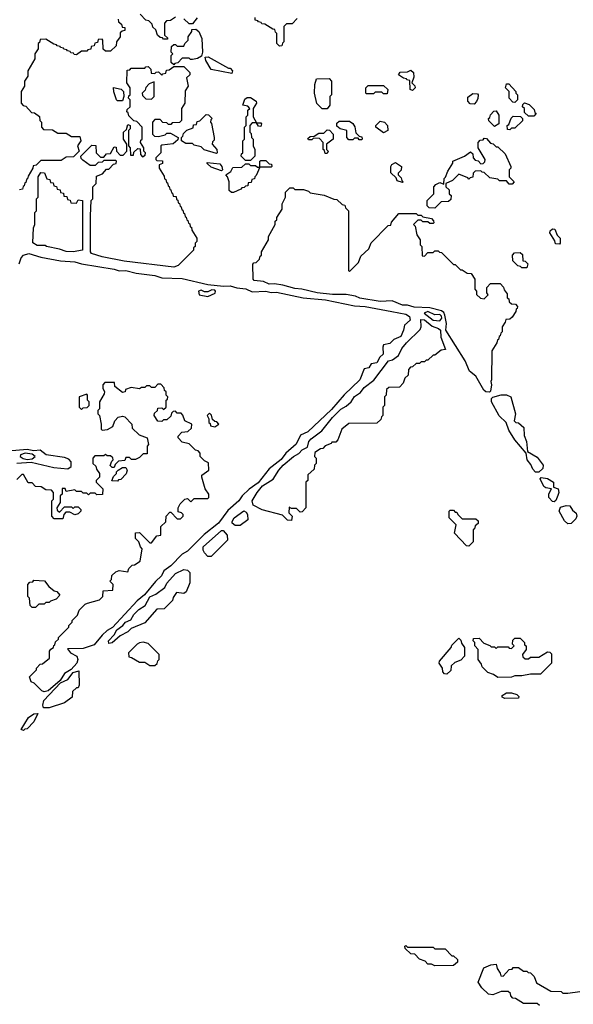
# Model space of a CAD drawing. Extents: x 2889633 to 3052318, y 540750 to 918690.
# Tile 286 of 656: x 2937512 to 2940757, y 741735 to 747505. Entities that reach past the tile are written whole.
import ezdxf

# ---------------------------------------------------------------- set-up
doc = ezdxf.new("R2010")
doc.units = 0

msp = doc.modelspace()

# ---------------------------------------------------------------- linework, layer by layer
at = {"layer": '0CON02XD'}
for points in [[(2938088.3, 747508.3), (2938091.7, 747491.7), (2938108.3, 747478.3), (2938111.7, 747461.7), (2938128.3, 747458.3), (2938128.3, 747441.7), (2938111.7, 747438.3), (2938101.7, 747428.3), (2938100, 747405), (2938080, 747375), (2938078.3, 747351.7), (2938045, 747320), (2938015, 747320), (2938001.7, 747331.7), (2938000, 747385), (2937995, 747390), (2937971.7, 747388.3), (2937968.3, 747371.7), (2937951.7, 747368.3), (2937948.3, 747351.7), (2937931.7, 747348.3), (2937928.3, 747331.7), (2937911.7, 747328.3), (2937905, 747320), (2937875, 747320), (2937845, 747300), (2937831.7, 747301.7), (2937828.3, 747308.3), (2937811.7, 747311.7), (2937808.3, 747318.3), (2937791.7, 747321.7), (2937788.3, 747328.3), (2937771.7, 747331.7), (2937768.3, 747338.3), (2937751.7, 747341.7), (2937748.3, 747348.3), (2937731.7, 747351.7), (2937728.3, 747358.3), (2937711.7, 747361.7), (2937665, 747390), (2937631.7, 747388.3), (2937628.3, 747371.7), (2937620, 747365), (2937620, 747335), (2937600, 747305), (2937600, 747275), (2937560, 747205), (2937560, 747175), (2937540, 747145), (2937540, 747115), (2937520, 747085), (2937520, 747015), (2937531.7, 747001.7), (2937548.3, 746998.3), (2937581.7, 746961.7), (2937598.3, 746958.3), (2937628.3, 746938.3), (2937630, 746915), (2937640, 746905), (2937640, 746875), (2937651.7, 746861.7), (2937705, 746860), (2937735, 746840), (2937785, 746840), (2937815, 746820), (2937865, 746820), (2937870, 746795), (2937850, 746765), (2937860, 746735), (2937828.3, 746701.7), (2937785, 746700), (2937755, 746680), (2937635, 746680), (2937608.3, 746651.7), (2937591.7, 746648.3), (2937590, 746635), (2937561.7, 746588.3), (2937558.3, 746571.7), (2937551.7, 746568.3), (2937548.3, 746551.7), (2937541.7, 746548.3), (2937538.3, 746531.7), (2937531.7, 746528.3), (2937528.3, 746511.7), (2937511.7, 746508.3)], [(2938425, 747520), (2938395, 747500), (2938371.7, 747498.3), (2938360, 747485), (2938360, 747415), (2938378.3, 747398.3), (2938378.3, 747391.7), (2938355, 747390), (2938348.3, 747398.3), (2938335, 747400), (2938320, 747415), (2938310, 747445), (2938291.7, 747461.7), (2938288.3, 747478.3), (2938268.3, 747498.3), (2938251.7, 747501.7), (2938218.3, 747538.3)], [(2938552.5, 747515), (2938525, 747480), (2938505, 747480), (2938475, 747510)], [(2939138.3, 747511.7), (2939108.3, 747481.7), (2939075, 747480), (2939060, 747465), (2939060, 747375), (2939051.7, 747368.3), (2939048.3, 747351.7), (2939035, 747350), (2939020, 747365), (2939020, 747425), (2939011.7, 747431.7), (2939008.3, 747448.3), (2938995, 747450), (2938948.3, 747478.3), (2938931.7, 747481.7), (2938928.3, 747488.3), (2938911.7, 747491.7), (2938908.3, 747498.3), (2938891.7, 747501.7), (2938891.7, 747518.3)], [(2938415, 747240), (2938400, 747255), (2938400, 747295), (2938410, 747305), (2938400, 747315), (2938401.7, 747348.3), (2938415, 747360), (2938425, 747360), (2938435, 747350), (2938475, 747350), (2938480, 747365), (2938500, 747385), (2938500, 747405), (2938520, 747435), (2938521.7, 747448.3), (2938545, 747450), (2938562.5, 747435), (2938580, 747395), (2938583.3, 747315), (2938578.3, 747291.7), (2938555, 747277.5), (2938525, 747272.5), (2938512.5, 747272.5), (2938505, 747280), (2938465, 747280), (2938438.3, 747251.7), (2938421.7, 747248.3), (2938415, 747240)], [(2938755, 747190), (2938635, 747212.5), (2938603.3, 747265), (2938600, 747285), (2938617, 747287), (2938735, 747220), (2938745, 747220), (2938760, 747205), (2938755, 747190)], [(2938415, 746054), (2938125, 746089.4), (2937994.5, 746114.5), (2937932.5, 746135), (2937927.5, 746145), (2937927.5, 746355), (2937930, 746445), (2937940, 746455), (2937940, 746525), (2937960, 746545), (2937961.7, 746588.3), (2937998.3, 746601.7), (2938021.7, 746628.3), (2938035, 746630), (2938061.7, 746658.3), (2938078.3, 746661.7), (2938080, 746675), (2938075, 746680), (2938005, 746680), (2937995, 746670), (2937971.7, 746668.3), (2937955, 746650), (2937925, 746650), (2937881.7, 746681.7), (2937871.7, 746691.7), (2937870, 746705), (2937935, 746770), (2937958.3, 746768.3), (2937960, 746725), (2937985, 746700), (2938005, 746700), (2938021.7, 746718.3), (2938045, 746720), (2938065, 746760), (2938078.3, 746758.3), (2938080, 746735), (2938101.7, 746711.7), (2938118.3, 746711.7), (2938140, 746735), (2938140, 746775), (2938120, 746805), (2938120, 746845), (2938138.3, 746861.7), (2938145, 746890), (2938160, 746885), (2938160, 746865), (2938150, 746855), (2938150, 746765), (2938160, 746755), (2938161.7, 746711.7), (2938178.3, 746711.7), (2938181.7, 746728.3), (2938205, 746750), (2938218.3, 746748.3), (2938220, 746715), (2938231.7, 746701.7), (2938248.3, 746711.7), (2938250, 746725), (2938240, 746735), (2938240, 746755), (2938220, 746785), (2938221.7, 746798.3), (2938230, 746805), (2938230, 746875), (2938198.3, 746908.3), (2938181.7, 746911.7), (2938151.7, 746941.7), (2938148.3, 746958.3), (2938140, 746965), (2938141.7, 746978.3), (2938160, 746995), (2938160, 747035), (2938150, 747045), (2938151.7, 747058.3), (2938160, 747065), (2938160, 747105), (2938140, 747135), (2938141.7, 747208.3), (2938158.3, 747211.7), (2938165, 747220), (2938245, 747220), (2938251.7, 747228.3), (2938265, 747230), (2938280, 747215), (2938281.7, 747191.7), (2938305, 747190), (2938311.7, 747198.3), (2938325, 747200), (2938345, 747180), (2938351.7, 747188.3), (2938368.3, 747191.7), (2938371.7, 747208.3), (2938388.3, 747211.7), (2938415, 747230), (2938475, 747230), (2938510, 747195), (2938508.3, 747181.7), (2938490, 747165), (2938500, 747115), (2938481.7, 747088.3), (2938480, 747015), (2938460, 746985), (2938460, 746915), (2938448.3, 746901.7), (2938405, 746900), (2938398.3, 746891.7), (2938385, 746890), (2938375, 746900), (2938351.7, 746901.7), (2938335, 746920), (2938305, 746920), (2938290, 746905), (2938290, 746835), (2938301.7, 746821.7), (2938325, 746820), (2938365, 746830), (2938375, 746840), (2938395, 746840), (2938440, 746815), (2938438.3, 746801.7), (2938411.7, 746778.3), (2938345, 746770), (2938340, 746765), (2938340, 746725), (2938310, 746695), (2938310, 746685), (2938315, 746680), (2938348.3, 746678.3), (2938348.3, 746661.7), (2938330, 746655), (2938330, 746635), (2938358.3, 746588.3), (2938361.7, 746571.7), (2938368.3, 746568.3), (2938371.7, 746551.7), (2938378.3, 746548.3), (2938381.7, 746531.7), (2938388.3, 746528.3), (2938391.7, 746511.7), (2938398.3, 746508.3), (2938401.7, 746491.7), (2938408.3, 746488.3), (2938411.7, 746471.7), (2938428.3, 746468.3), (2938431.7, 746451.7), (2938438.3, 746448.3), (2938441.7, 746431.7), (2938448.3, 746428.3), (2938451.7, 746411.7), (2938458.3, 746408.3), (2938461.7, 746391.7), (2938468.3, 746388.3), (2938471.7, 746371.7), (2938478.3, 746368.3), (2938481.7, 746351.7), (2938488.3, 746348.3), (2938491.7, 746331.7), (2938498.3, 746328.3), (2938501.7, 746311.7), (2938508.3, 746308.3), (2938511.7, 746291.7), (2938518.3, 746288.3), (2938521.7, 746271.7), (2938550, 746225), (2938550, 746205), (2938540, 746195), (2938540, 746175), (2938531.7, 746168.3), (2938530, 746155), (2938440, 746065), (2938415, 746054)], [(2939315, 746982.5), (2939285, 746982.5), (2939253, 747013), (2939240, 747075), (2939242.5, 747125), (2939252.5, 747157.5), (2939325, 747160), (2939340, 747145), (2939340, 747065), (2939330, 747055), (2939330, 747005), (2939315, 746982.5)], [(2939815, 747090), (2939800, 747095), (2939798.3, 747148.3), (2939781.7, 747151.7), (2939778.3, 747158.3), (2939761.7, 747161.7), (2939731.7, 747181.7), (2939741.7, 747198.3), (2939785, 747200), (2939805, 747210), (2939820, 747195), (2939821.7, 747168.3), (2939810, 747135), (2939828.3, 747118.3), (2939830, 747105), (2939815, 747090)], [(2938115, 747030), (2938085, 747030), (2938080, 747035), (2938063, 747083), (2938061.7, 747108.3), (2938107, 747097), (2938120, 747085), (2938122.5, 747055), (2938115, 747030)], [(2938285, 747040), (2938300, 747055), (2938300, 747140), (2938271.7, 747128.3), (2938251.7, 747108.3), (2938248.3, 747091.7), (2938230, 747075), (2938231.7, 747061.7), (2938251.7, 747041.7), (2938285, 747040)], [(2939665, 747070), (2939645, 747070), (2939635, 747080), (2939595, 747080), (2939585, 747070), (2939545, 747070), (2939540, 747075), (2939540, 747105), (2939555, 747120), (2939645, 747120), (2939670, 747095), (2939665, 747070)], [(2940415, 747020), (2940401.7, 747021.7), (2940380, 747045), (2940380, 747085), (2940360, 747105), (2940365, 747130), (2940378.3, 747128.3), (2940420, 747085), (2940420, 747075), (2940430, 747065), (2940430, 747035), (2940415, 747020)], [(2938865, 746680), (2938835, 746680), (2938810, 746705), (2938811.7, 746718.3), (2938820, 746725), (2938820, 746795), (2938830, 746805), (2938830, 746875), (2938840, 746885), (2938840, 746935), (2938850, 746945), (2938850, 746975), (2938860, 746985), (2938848.3, 746998.3), (2938820, 747005), (2938831.7, 747038.3), (2938845, 747050), (2938865, 747050), (2938898.3, 747028.3), (2938900, 747015), (2938880, 746985), (2938880, 746935), (2938900, 746900), (2938925, 746900), (2938930, 746895), (2938925, 746880), (2938911.7, 746881.7), (2938900, 746900), (2938875, 746900), (2938860, 746885), (2938860, 746845), (2938868.3, 746838.3), (2938870, 746815), (2938880, 746805), (2938880, 746765), (2938890, 746745), (2938890, 746705), (2938865, 746680)], [(2940175, 747010), (2940151.7, 747011.7), (2940138.3, 747028.3), (2940138.3, 747051.7), (2940168.3, 747071.7), (2940195, 747070), (2940200, 747065), (2940197, 747043), (2940190, 747025), (2940175, 747010)], [(2940525, 746940), (2940495, 746940), (2940471.7, 746961.7), (2940470, 746985), (2940460, 746995), (2940461.7, 747008.3), (2940471.7, 747018.3), (2940498.3, 747008.3), (2940528.3, 746978.3), (2940531.7, 746961.7), (2940540, 746955), (2940525, 746940)], [(2938665, 746720), (2938593, 746743), (2938575, 746760), (2938535, 746770), (2938525, 746780), (2938485, 746780), (2938460, 746795), (2938460, 746815), (2938468.3, 746821.7), (2938471.7, 746838.3), (2938491.7, 746858.3), (2938528.3, 746871.7), (2938531.7, 746888.3), (2938548.3, 746891.7), (2938551.7, 746908.3), (2938568.3, 746911.7), (2938605, 746950), (2938618.3, 746948.3), (2938640, 746925), (2938631.7, 746918.3), (2938630, 746905), (2938637, 746897), (2938652.5, 746815), (2938651.7, 746798.3), (2938641.7, 746788.3), (2938640, 746775), (2938667.5, 746745), (2938670, 746725), (2938665, 746720)], [(2940295, 746880), (2940261.7, 746911.7), (2940260, 746925), (2940268.3, 746931.7), (2940271.7, 746948.3), (2940291.7, 746968.3), (2940305, 746970), (2940320, 746945), (2940320, 746895), (2940295, 746880)], [(2940385, 746860), (2940371.7, 746861.7), (2940370, 746885), (2940378.3, 746891.7), (2940391.7, 746928.3), (2940405, 746940), (2940448.3, 746938.3), (2940460, 746925), (2940458.3, 746911.7), (2940415, 746870), (2940395, 746870), (2940385, 746860)], [(2939515, 746800), (2939501.7, 746801.7), (2939495, 746810), (2939475, 746810), (2939465, 746800), (2939441.7, 746801.7), (2939430, 746815), (2939430, 746855), (2939390, 746865), (2939371.7, 746881.7), (2939371.7, 746898.3), (2939385, 746910), (2939445, 746910), (2939465, 746897.5), (2939477, 746877), (2939481.7, 746841.7), (2939501.7, 746821.7), (2939518.3, 746818.3), (2939520, 746805), (2939515, 746800)], [(2939645, 746842.5), (2939600, 746875), (2939600, 746885), (2939625, 746910), (2939650, 746905), (2939667.5, 746885), (2939670, 746855), (2939645, 746842.5)], [(2939315, 746720), (2939301.7, 746721.7), (2939298.3, 746738.3), (2939290, 746745), (2939290, 746785), (2939268.3, 746808.3), (2939235, 746810), (2939225, 746800), (2939205, 746800), (2939201.7, 746808.3), (2939215, 746820), (2939238.3, 746821.7), (2939265, 746840), (2939295, 746840), (2939315, 746860), (2939328.3, 746858.3), (2939350, 746835), (2939350, 746805), (2939310, 746775), (2939310, 746745), (2939320, 746735), (2939315, 746720)], [(2939945, 746400), (2939911.7, 746401.7), (2939900, 746415), (2939900, 746445), (2939940, 746485), (2939940, 746525), (2939951.7, 746538.3), (2939975, 746550), (2939998.3, 746541.7), (2940000, 746575), (2940008.3, 746581.7), (2940021.7, 746618.3), (2940050, 746665), (2940050, 746675), (2940120, 746705), (2940155, 746730), (2940168.3, 746718.3), (2940170, 746695), (2940181.7, 746681.7), (2940198.3, 746678.3), (2940215, 746660), (2940228.3, 746661.7), (2940238.3, 746671.7), (2940240, 746685), (2940200, 746755), (2940200, 746785), (2940211.7, 746798.3), (2940228.3, 746801.7), (2940235, 746810), (2940248.3, 746808.3), (2940271.7, 746781.7), (2940287, 746777), (2940305, 746760), (2940315, 746760), (2940358.3, 746718.3), (2940390, 746645), (2940390, 746635), (2940380, 746625), (2940380, 746585), (2940410, 746555), (2940398.3, 746541.7), (2940381.7, 746541.7), (2940365, 746560), (2940325, 746560), (2940315, 746570), (2940268.3, 746578.3), (2940235, 746610), (2940221.7, 746611.7), (2940215, 746620), (2940181.7, 746618.3), (2940170, 746605), (2940168.3, 746581.7), (2940151.7, 746578.3), (2940145, 746570), (2940138.3, 746578.3), (2940085, 746600), (2940048.3, 746561.7), (2940010, 746545), (2940010, 746525), (2940028.3, 746508.3), (2940030, 746485), (2940040, 746475), (2940038.3, 746451.7), (2940025, 746440), (2939981.7, 746438.3), (2939945, 746400)], [(2938695, 746620), (2938635, 746640), (2938611.7, 746661.7), (2938611.7, 746668.3), (2938685, 746660), (2938697.5, 746645), (2938700, 746625), (2938695, 746620)], [(2938765, 746492.5), (2938753, 746493), (2938740, 746505), (2938740, 746555), (2938730, 746585), (2938720, 746595), (2938750, 746615), (2938761.7, 746638.3), (2938815, 746640), (2938835, 746660), (2938855, 746660), (2938865, 746650), (2938895, 746650), (2938905, 746640), (2938920, 746640), (2938920, 746675), (2938925, 746680), (2938955, 746680), (2938975, 746660), (2938988.3, 746658.3), (2938990, 746645), (2938985, 746640), (2938920, 746640), (2938898.3, 746591.7), (2938890, 746585), (2938888.3, 746571.7), (2938871.7, 746568.3), (2938868.3, 746551.7), (2938851.7, 746548.3), (2938848.3, 746531.7), (2938835, 746530), (2938828.3, 746521.7), (2938815, 746520), (2938808.3, 746511.7), (2938765, 746492.5)], [(2939755, 746550), (2939725, 746560), (2939718.3, 746578.3), (2939688.3, 746608.3), (2939687.5, 746645), (2939693.6, 746656.4), (2939715, 746667.5), (2939750, 746645), (2939747, 746623), (2939730, 746605), (2939730, 746595), (2939748.3, 746578.3), (2939751.7, 746561.7), (2939760, 746555), (2939755, 746550)], [(2937825, 746144.2), (2937785, 746147.5), (2937745, 746161.2), (2937670, 746175), (2937661.7, 746181.7), (2937615, 746181.2), (2937588.3, 746198.3), (2937592.5, 746285), (2937600, 746305), (2937600, 746375), (2937610, 746385), (2937610, 746455), (2937620, 746465), (2937620, 746585), (2937635, 746610), (2937658.3, 746608.3), (2937671.7, 746571.7), (2937688.3, 746568.3), (2937691.7, 746551.7), (2937708.3, 746548.3), (2937711.7, 746531.7), (2937728.3, 746528.3), (2937731.7, 746511.7), (2937748.3, 746508.3), (2937751.7, 746491.7), (2937768.3, 746488.3), (2937771.7, 746471.7), (2937788.3, 746468.3), (2937791.7, 746451.7), (2937808.3, 746448.3), (2937811.7, 746431.7), (2937845, 746430), (2937855, 746450), (2937880, 746445), (2937880, 746155), (2937825, 746144.2)], [(2940265, 745322.5), (2940245, 745323.8), (2940233, 745333), (2940185.6, 745415.6), (2940147.5, 745445), (2940123.8, 745505), (2940010, 745685), (2940012.9, 745725), (2940003.8, 745773.8), (2939998.3, 745788.3), (2939985, 745799.4), (2939915, 745816.7), (2939825, 745820.8), (2939785, 745832.5), (2939755, 745832.5), (2939695, 745857.1), (2939625, 745854.2), (2939505, 745872.5), (2939480, 745885), (2939425, 745893.8), (2939345, 745894), (2939255, 745903.8), (2939165, 745926), (2939125, 745928.8), (2939055, 745949.2), (2939005, 745957.5), (2938975, 745956), (2938941.2, 745971.2), (2938886.1, 745976.1), (2938880, 745985), (2938878.3, 746071.7), (2938885, 746080), (2938898.3, 746081.7), (2938918.3, 746101.7), (2938921.7, 746118.3), (2938930, 746125), (2938930, 746145), (2938970, 746215), (2938970, 746235), (2939010, 746305), (2939010, 746325), (2939018.3, 746331.7), (2939020, 746345), (2939050, 746395), (2939050, 746425), (2939070, 746465), (2939070, 746495), (2939095, 746520), (2939115, 746520), (2939125, 746510), (2939175, 746510), (2939205, 746500), (2939215, 746490), (2939297, 746477), (2939353, 746453), (2939371.7, 746451.7), (2939401.7, 746421.7), (2939418.3, 746418.3), (2939421.7, 746401.7), (2939440, 746385), (2939440, 746035), (2939445, 746030), (2939498.3, 746081.7), (2939511.7, 746118.3), (2939558.3, 746161.7), (2939571.7, 746198.3), (2939671.7, 746298.3), (2939688.3, 746301.7), (2939691.7, 746318.3), (2939735, 746370), (2939835, 746370), (2939845, 746360), (2939865, 746360), (2939875, 746350), (2939925, 746340), (2939937, 746327), (2939940, 746315), (2939935, 746310), (2939915, 746310), (2939905, 746320), (2939875, 746320), (2939865, 746330), (2939845, 746330), (2939820, 746305), (2939830, 746295), (2939840, 746245), (2939860, 746215), (2939860, 746185), (2939870, 746175), (2939871.7, 746121.7), (2939885, 746120), (2939905, 746140), (2939935, 746140), (2939945, 746150), (2939965, 746150), (2939971.7, 746141.7), (2939985, 746140), (2940055, 746070), (2940065, 746070), (2940095, 746040), (2940105, 746040), (2940135, 746020), (2940158.3, 746018.3), (2940180, 745985), (2940180, 745925), (2940190, 745915), (2940190, 745895), (2940213, 745873), (2940235, 745870), (2940258.3, 745891.7), (2940250, 745905), (2940250, 745935), (2940271.7, 745958.3), (2940328.3, 745958.3), (2940348.3, 745938.3), (2940351.7, 745921.7), (2940368.3, 745898.3), (2940370, 745875), (2940378.3, 745868.3), (2940381.7, 745851.7), (2940395, 745840), (2940418.3, 745838.3), (2940430, 745825), (2940428.3, 745811.7), (2940421.7, 745808.3), (2940420, 745795), (2940398.3, 745761.7), (2940385, 745750), (2940361.7, 745748.3), (2940358.3, 745731.7), (2940340, 745705), (2940340, 745675), (2940331.7, 745668.3), (2940328.3, 745651.7), (2940321.7, 745648.3), (2940318.3, 745631.7), (2940311.7, 745628.3), (2940308.3, 745611.7), (2940280, 745565), (2940277.5, 745395), (2940272.5, 745385), (2940277.5, 745365), (2940271.7, 745328.3), (2940265, 745322.5)], [(2940675, 746190), (2940651.7, 746191.7), (2940648.3, 746208.3), (2940620, 746255), (2940621.7, 746268.3), (2940635, 746280), (2940648.3, 746278.3), (2940661.7, 746241.7), (2940680, 746225), (2940680, 746195), (2940675, 746190)], [(2937509.2, 746075), (2937520.9, 746109.1), (2937535, 746126), (2937565, 746134.3), (2937635, 746114), (2937751.4, 746091.4), (2937835, 746085.7), (2937874.1, 746074.1), (2938065, 746044), (2938095, 746032.5), (2938135, 746035.7), (2938195, 746020), (2938305, 746005.7), (2938345, 745992), (2938465, 745987.5), (2938613.9, 745953.9), (2938706.4, 745943.6), (2938745, 745945.8), (2938784.1, 745934.1), (2938838.3, 745928.3), (2938875, 745910), (2938955, 745913.8), (2938985, 745906.2), (2939017.7, 745907.7), (2939174.1, 745874.1), (2939305, 745863.8), (2939475, 745828), (2939536.4, 745823.6), (2939694, 745794), (2939775, 745778.8), (2939796.7, 745765), (2939800, 745745), (2939767.5, 745715), (2939762.5, 745685), (2939745, 745647.5), (2939705, 745630), (2939681.7, 745608.3), (2939645, 745600), (2939640, 745585), (2939642.5, 745545), (2939623.3, 745526.7), (2939605.9, 745494.1), (2939571.7, 745488.3), (2939557.5, 745465), (2939531.7, 745458.3), (2939506, 745395), (2939413, 745307), (2939339.5, 745220.4), (2939200.5, 745089.6), (2939158.8, 745071.2), (2939132, 745018), (2939071.2, 744965), (2939045, 744926.7), (2938975, 744873.3), (2938910, 744790), (2938856.1, 744753.9), (2938816.1, 744713.9), (2938796.7, 744685), (2938732, 744628), (2938676.4, 744553.6), (2938592.3, 744487.7), (2938495, 744390), (2938465, 744373.8), (2938397.5, 744305), (2938357.5, 744275), (2938344.1, 744245.9), (2938307.3, 744212.7), (2938243.3, 744135), (2938200, 744100), (2938056.4, 743943.6), (2938024.2, 743925.8), (2937995, 743898.8), (2937948, 743842), (2937885, 743820), (2937791.7, 743818.3), (2937810, 743795), (2937847.5, 743775), (2937853.3, 743755), (2937847.5, 743735), (2937813, 743697), (2937775, 743673.3), (2937748.3, 743631.7), (2937678.8, 743571.2), (2937655, 743566.7), (2937641.7, 743571.7), (2937596.4, 743616.4), (2937580, 743625), (2937570, 743655), (2937610, 743695), (2937610, 743705), (2937631.7, 743728.3), (2937645, 743730), (2937686.4, 743763.6), (2937687.5, 743805), (2937693.6, 743816.4), (2937710, 743825), (2937711.7, 743838.3), (2937718.3, 743841.7), (2937721.7, 743858.3), (2937740, 743875), (2937740, 743885), (2937800, 743945), (2937800, 743955), (2937820, 743975), (2937820, 743985), (2937850, 744015), (2937860, 744045), (2937895, 744080), (2937910, 744085), (2937980, 744105), (2938000, 744125), (2938001.7, 744158.3), (2938058.3, 744161.7), (2938060, 744195), (2938040, 744215), (2938050, 744225), (2938053, 744247), (2938075, 744270), (2938095, 744277.5), (2938145, 744270), (2938151.7, 744288.3), (2938171.7, 744308.3), (2938185, 744310), (2938218.3, 744331.7), (2938230, 744405), (2938220, 744415), (2938210, 744445), (2938190, 744465), (2938191.7, 744498.3), (2938215, 744500), (2938275, 744440), (2938285, 744440), (2938315, 744480), (2938340, 744485), (2938340, 744535), (2938368.3, 744561.7), (2938370, 744595), (2938391.7, 744618.3), (2938398.3, 744618.3), (2938435, 744580), (2938455, 744580), (2938470, 744595), (2938470, 744605), (2938460, 744615), (2938441.7, 744621.7), (2938440, 744645), (2938451.7, 744668.3), (2938480, 744695), (2938495, 744700), (2938515, 744680), (2938535, 744700), (2938615, 744700), (2938620, 744705), (2938620, 744725), (2938600, 744755), (2938580, 744825), (2938580, 744835), (2938620, 744865), (2938618.3, 744908.3), (2938595, 744920), (2938570, 744945), (2938570, 744965), (2938558.3, 744978.3), (2938541.7, 744981.7), (2938505, 745020), (2938465, 745030), (2938440, 745055), (2938440, 745065), (2938461.7, 745088.3), (2938498.3, 745091.7), (2938518.3, 745111.7), (2938520, 745135), (2938480, 745155), (2938468.3, 745188.3), (2938458.3, 745198.3), (2938435, 745200), (2938425, 745210), (2938411.7, 745208.3), (2938401.7, 745198.3), (2938398.3, 745181.7), (2938375, 745160), (2938355, 745160), (2938345, 745150), (2938321.7, 745151.7), (2938300, 745185), (2938301.7, 745198.3), (2938320, 745215), (2938321.7, 745228.3), (2938345, 745230), (2938355, 745220), (2938370, 745235), (2938370, 745275), (2938378.3, 745281.7), (2938380, 745295), (2938370, 745305), (2938370, 745325), (2938361.7, 745331.7), (2938358.3, 745348.3), (2938338.3, 745368.3), (2938321.7, 745368.3), (2938305, 745350), (2938285, 745350), (2938275, 745360), (2938255, 745360), (2938245, 745350), (2938225, 745350), (2938215, 745342.5), (2938165, 745350), (2938131.7, 745338.3), (2938130, 745325), (2938115, 745320), (2938070, 745355), (2938068.3, 745378.3), (2938011.7, 745378.3), (2938000, 745365), (2938000, 745345), (2938010, 745325), (2938007, 745313), (2937980, 745265), (2937980, 745225), (2937970, 745215), (2937970, 745195), (2937980, 745185), (2937990, 745135), (2937990, 745105), (2937995, 745100), (2938027, 745103), (2938058.3, 745121.7), (2938070, 745155), (2938090, 745175), (2938115, 745182.5), (2938128.3, 745178.3), (2938170, 745135), (2938171.7, 745111.7), (2938211.7, 745071.7), (2938260, 745055), (2938267.5, 745015), (2938260, 745005), (2938258.3, 744961.7), (2938235, 744960), (2938215, 744940), (2938191.7, 744928.3), (2938168.3, 744928.3), (2938155, 744940), (2938135, 744940), (2938128.3, 744921.7), (2938091.7, 744918.3), (2938071.7, 744898.3), (2938065, 744880), (2938055, 744880), (2938043, 744893), (2938051.7, 744918.3), (2938060, 744925), (2938058.3, 744938.3), (2938045, 744950), (2938025, 744950), (2938015, 744957.5), (2938005, 744950), (2937951.7, 744948.3), (2937940, 744935), (2937940, 744905), (2937958.3, 744888.3), (2937961.7, 744871.7), (2937980, 744845), (2937980, 744825), (2937960, 744805), (2937960, 744795), (2938000, 744755), (2937998.3, 744721.7), (2937965, 744720), (2937955, 744730), (2937925, 744730), (2937915, 744720), (2937905, 744730), (2937885, 744730), (2937875, 744740), (2937845, 744740), (2937835, 744750), (2937785, 744740), (2937778.3, 744758.3), (2937761.7, 744758.3), (2937760, 744725), (2937750, 744715), (2937750, 744675), (2937730, 744645), (2937731.7, 744631.7), (2937745, 744620), (2937775, 744650), (2937815, 744650), (2937825, 744640), (2937835, 744650), (2937855, 744650), (2937870, 744635), (2937870, 744625), (2937855, 744610), (2937835, 744602.5), (2937805, 744620), (2937781.7, 744618.3), (2937770, 744605), (2937765, 744580), (2937715, 744580), (2937700, 744595), (2937700, 744685), (2937710, 744695), (2937710, 744735), (2937698.3, 744748.3), (2937665, 744750), (2937637, 744767), (2937605, 744770), (2937585, 744790), (2937561.7, 744791.7), (2937535, 744840), (2937525, 744840), (2937495, 744810)], [(2940485, 746050), (2940455, 746050), (2940448.3, 746058.3), (2940431.7, 746061.7), (2940401.7, 746091.7), (2940400, 746125), (2940411.7, 746138.3), (2940445, 746140), (2940458.3, 746128.3), (2940461.7, 746091.7), (2940475, 746090), (2940490, 746075), (2940485, 746050)], [(2938615, 745882.5), (2938658.3, 745901.7), (2938660, 745915), (2938655, 745920), (2938638.3, 745921.7), (2938615, 745910), (2938595, 745910), (2938575, 745920), (2938560, 745915), (2938563, 745893), (2938615, 745882.5)], [(2939975, 745740), (2939985.6, 745755), (2939985, 745766.7), (2939975, 745778), (2939945, 745776.2), (2939905, 745795.6), (2939882.5, 745785), (2939935, 745743.8), (2939975, 745740)], [(2939105, 744570), (2939081.7, 744571.7), (2939051.7, 744601.7), (2938933, 744633), (2938880.7, 744660.7), (2938873.8, 744685), (2938903.3, 744735), (2938935, 744773.3), (2938997.7, 744812.3), (2939030, 744865), (2939056.1, 744893.9), (2939117.5, 744945), (2939148, 744962), (2939167.5, 744985), (2939199.3, 745000.7), (2939206.4, 745033.6), (2939220.5, 745049.6), (2939282.5, 745095), (2939346.1, 745173.9), (2939395, 745222.5), (2939425, 745240), (2939453.9, 745266.1), (2939475, 745296.7), (2939508.9, 745321.1), (2939530.3, 745349.7), (2939587.7, 745392.3), (2939673.8, 745506.2), (2939697.7, 745512.3), (2939732.7, 745537.3), (2939752.7, 745577.3), (2939779.5, 745610.4), (2939859.7, 745690.3), (2939865.9, 745705.9), (2939862.5, 745747.5), (2939885, 745747.1), (2939929.1, 745709.1), (2939967.5, 745695), (2939977.5, 745685), (2939981.2, 745645), (2940008.3, 745571.7), (2939981.7, 745568.3), (2939945, 745540), (2939935, 745540), (2939905, 745510), (2939895, 745510), (2939885, 745500), (2939865, 745500), (2939855, 745490), (2939835, 745490), (2939815, 745470), (2939801.7, 745468.3), (2939790, 745455), (2939788.3, 745421.7), (2939770, 745405), (2939760, 745375), (2939738.3, 745351.7), (2939675, 745350), (2939661.7, 745338.3), (2939660, 745305), (2939650, 745295), (2939650, 745245), (2939640, 745235), (2939640, 745185), (2939631.7, 745178.3), (2939628.3, 745161.7), (2939605, 745140), (2939441.7, 745138.3), (2939400, 745105), (2939377, 745043), (2939365, 745030), (2939341.7, 745028.3), (2939338.3, 745021.7), (2939301.7, 745008.3), (2939288.3, 744991.7), (2939275, 744990), (2939241.7, 744968.3), (2939240, 744945), (2939250, 744935), (2939250, 744905), (2939240, 744895), (2939238.3, 744871.7), (2939201.7, 744838.3), (2939200, 744805), (2939190, 744795), (2939190, 744645), (2939168.3, 744621.7), (2939155, 744620), (2939135, 744640), (2939105, 744640), (2939091.7, 744648.3), (2939090, 744615), (2939110, 744595), (2939105, 744570)], [(2937875, 745220), (2937885, 745230), (2937908.3, 745231.7), (2937920, 745245), (2937920, 745265), (2937910, 745275), (2937910, 745305), (2937905, 745310), (2937860, 745295), (2937860, 745235), (2937875, 745220)], [(2940555, 744853.3), (2940535, 744853.8), (2940520.3, 744870.3), (2940507.8, 744897.8), (2940486, 744925), (2940480, 744965), (2940415, 745042.5), (2940378.8, 745098.8), (2940363.6, 745143.6), (2940323, 745183), (2940278, 745265), (2940276.7, 745285), (2940285, 745293.3), (2940335, 745307.5), (2940365, 745307.5), (2940390, 745295), (2940417.5, 745195), (2940410, 745155), (2940420, 745145), (2940435, 745142.5), (2940466.7, 745115), (2940468.3, 745068.3), (2940483, 745033), (2940487.5, 744975), (2940545, 744941.2), (2940580, 744895), (2940578.8, 744875), (2940555, 744853.3)], [(2938655, 745120), (2938680, 745135), (2938668.3, 745148.3), (2938655, 745150), (2938641.7, 745161.7), (2938637, 745187), (2938625, 745200), (2938610, 745185), (2938620, 745165), (2938620, 745145), (2938628.3, 745138.3), (2938630, 745125), (2938655, 745120)], [(2937495, 744906.7), (2937578.3, 744911.7), (2937711.7, 744881.7), (2937795, 744873.3), (2937813.9, 744886.1), (2937814.1, 744914.1), (2937799.4, 744929.4), (2937775, 744940), (2937667.5, 744955), (2937633, 744983), (2937595, 744978.8), (2937555, 744986.7), (2937445, 744976.7)], [(2937555, 744927.5), (2937585, 744931.2), (2937602, 744945), (2937585, 744959.1), (2937545, 744964.6), (2937516, 744955), (2937514, 744945), (2937532.7, 744932.7), (2937555, 744927.5)], [(2938085, 744800), (2938051.7, 744801.7), (2938061.7, 744828.3), (2938080, 744845), (2938080, 744855), (2938090, 744865), (2938115, 744880), (2938135, 744880), (2938142.5, 744865), (2938137, 744843), (2938105, 744810), (2938091.7, 744808.3), (2938085, 744800)], [(2940645, 744680), (2940635, 744681.2), (2940614, 744705), (2940614.2, 744725.8), (2940630, 744755), (2940595, 744761.2), (2940585, 744770), (2940562.5, 744815), (2940567.5, 744822.5), (2940605, 744816.7), (2940640, 744795), (2940640, 744765), (2940667.5, 744755), (2940671.2, 744735), (2940666.4, 744716.4), (2940655, 744687.5), (2940645, 744680)], [(2938805, 744540), (2938775, 744540), (2938757.5, 744555), (2938756.7, 744565), (2938770, 744585), (2938826.4, 744626.4), (2938839.3, 744619.3), (2938847.5, 744605), (2938850, 744575), (2938805, 744540)], [(2940145, 744420), (2940131.7, 744421.7), (2940060, 744495), (2940070, 744545), (2940030, 744585), (2940030, 744625), (2940035, 744630), (2940055, 744630), (2940065, 744620), (2940075, 744620), (2940080, 744605), (2940105, 744580), (2940185, 744580), (2940198.3, 744568.3), (2940198.3, 744551.7), (2940181.7, 744538.3), (2940178.3, 744521.7), (2940170, 744515), (2940170, 744445), (2940145, 744420)], [(2940725, 744551.2), (2940705, 744568.8), (2940674.2, 744625), (2940681.2, 744648.8), (2940715, 744658.8), (2940737, 744657), (2940751.7, 744631.7), (2940773, 744613), (2940777.5, 744595), (2940770.7, 744579.3), (2940745, 744553.3), (2940725, 744551.2)], [(2938635, 744360), (2938615, 744360), (2938595, 744380), (2938587, 744397), (2938587.5, 744415), (2938695, 744512.5), (2938705, 744512.5), (2938727.5, 744485), (2938730, 744455), (2938635, 744360)], [(2938035, 743850), (2938033.3, 743865), (2938065, 743900), (2938080.7, 743929.3), (2938116, 743954), (2938132.5, 743975), (2938162.7, 743987.3), (2938181.2, 744018.8), (2938210.5, 744049.6), (2938247.7, 744072.3), (2938275, 744122.5), (2938310.7, 744139.3), (2938362, 744178), (2938375, 744202.5), (2938425, 744260), (2938475, 744282.5), (2938495, 744280), (2938510, 744265), (2938510, 744205), (2938488.3, 744151.7), (2938475, 744142.5), (2938431.7, 744148.3), (2938411.7, 744118.3), (2938408.3, 744101.7), (2938358.3, 744051.7), (2938315, 744050), (2938245, 743970), (2938165, 743937.5), (2938145, 743917.5), (2938100, 743895), (2938055, 743852.5), (2938035, 743850)], [(2937605, 744060), (2937585, 744060), (2937573, 744073), (2937570, 744115), (2937560, 744125), (2937560, 744195), (2937571.7, 744208.3), (2937588.3, 744211.7), (2937595, 744220), (2937657, 744217), (2937683.6, 744183.6), (2937715, 744157.5), (2937730, 744155), (2937747, 744133), (2937725, 744110), (2937691.7, 744098.3), (2937685, 744090), (2937665, 744090), (2937655, 744080), (2937625, 744080), (2937605, 744060)], [(2940015, 743670), (2940001.7, 743671.7), (2939993, 743683), (2939990, 743705), (2939970, 743735), (2939972.5, 743745), (2940040, 743825), (2940045, 743840), (2940085, 743880), (2940098.3, 743868.3), (2940101.7, 743851.7), (2940120, 743825), (2940120, 743775), (2940098.3, 743751.7), (2940061.7, 743738.3), (2940041.7, 743718.3), (2940038.3, 743691.7), (2940015, 743670)], [(2940315, 743650), (2940288.3, 743668.3), (2940255, 743680), (2940221.7, 743711.7), (2940218.3, 743728.3), (2940200, 743755), (2940200, 743815), (2940180, 743835), (2940180, 743855), (2940170, 743865), (2940171.7, 743878.3), (2940205, 743880), (2940231.7, 743851.7), (2940268.3, 743838.3), (2940275, 743830), (2940295, 743830), (2940305, 743820), (2940315, 743830), (2940375, 743830), (2940381.7, 743821.7), (2940395, 743820), (2940410, 743835), (2940400, 743845), (2940401.7, 743868.3), (2940415, 743880), (2940445, 743880), (2940470, 743855), (2940471.7, 743841.7), (2940480, 743835), (2940480, 743815), (2940460, 743785), (2940461.7, 743771.7), (2940475, 743760), (2940495, 743760), (2940505, 743770), (2940555, 743770), (2940605, 743800), (2940618.3, 743798.3), (2940628.3, 743788.3), (2940630, 743735), (2940565, 743670), (2940505, 743670), (2940455, 743660), (2940415, 743660), (2940395, 743652.5), (2940315, 743650)], [(2938305, 743720), (2938318.3, 743731.7), (2938321.7, 743748.3), (2938330, 743755), (2938330, 743785), (2938265, 743850), (2938235, 743857.5), (2938215, 743852.5), (2938200, 743845), (2938150, 743795), (2938151.7, 743771.7), (2938168.3, 743768.3), (2938215, 743740), (2938245, 743740), (2938275, 743720), (2938305, 743720)], [(2937651.7, 743471.7), (2937647.5, 743487.5), (2937654, 743516), (2937751.7, 743618.3), (2937795, 743637.5), (2937825, 743680), (2937858.3, 743688.3), (2937860, 743605), (2937855, 743590), (2937845, 743590), (2937821.7, 743568.3), (2937820, 743535), (2937775, 743502.5), (2937685, 743472.5), (2937651.7, 743471.7)], [(2940355, 743527.5), (2940340, 743535), (2940340, 743545), (2940365, 743560), (2940395, 743560), (2940425, 743550), (2940438.3, 743538.3), (2940435, 743530), (2940355, 743527.5)], [(2937535, 743340), (2937520, 743345), (2937563.6, 743416.4), (2937595, 743437.5), (2937618.3, 743438.3), (2937595, 743390), (2937555, 743350), (2937541.7, 743348.3), (2937535, 743340)], [(2939945, 741960), (2939925, 741970), (2939905, 741970), (2939888.3, 741988.3), (2939855, 742000), (2939828.3, 742028.3), (2939805, 742030), (2939771.7, 742061.7), (2939770, 742075), (2939775, 742080), (2939785, 742070), (2939935, 742070), (2939945, 742060), (2940005, 742060), (2940045, 742020), (2940055, 742020), (2940078.3, 741998.3), (2940078.3, 741981.7), (2940055, 741962.5), (2939945, 741960)], [(2940558.3, 741728.3), (2940545, 741740), (2940465, 741740), (2940418.3, 741768.3), (2940401.7, 741771.7), (2940390, 741785), (2940388.3, 741798.3), (2940375, 741810), (2940335, 741810), (2940285, 741790), (2940260, 741795), (2940220.7, 741830.7), (2940200, 741865), (2940231.7, 741948.3), (2940273, 741967), (2940305, 741970), (2940310, 741945), (2940328.3, 741918.3), (2940331.7, 741901.7), (2940345, 741900), (2940381.7, 741938.3), (2940398.3, 741941.7), (2940405, 741950), (2940435, 741950), (2940465, 741930), (2940485, 741930), (2940491.7, 741921.7), (2940505, 741920), (2940528.3, 741898.3), (2940541.7, 741861.7), (2940625, 741812.5), (2940685, 741810), (2940695, 741800), (2940725, 741800), (2940795, 741810)]]:
    msp.add_lwpolyline(points, dxfattribs=at)

doc.saveas('drawing.dxf')
